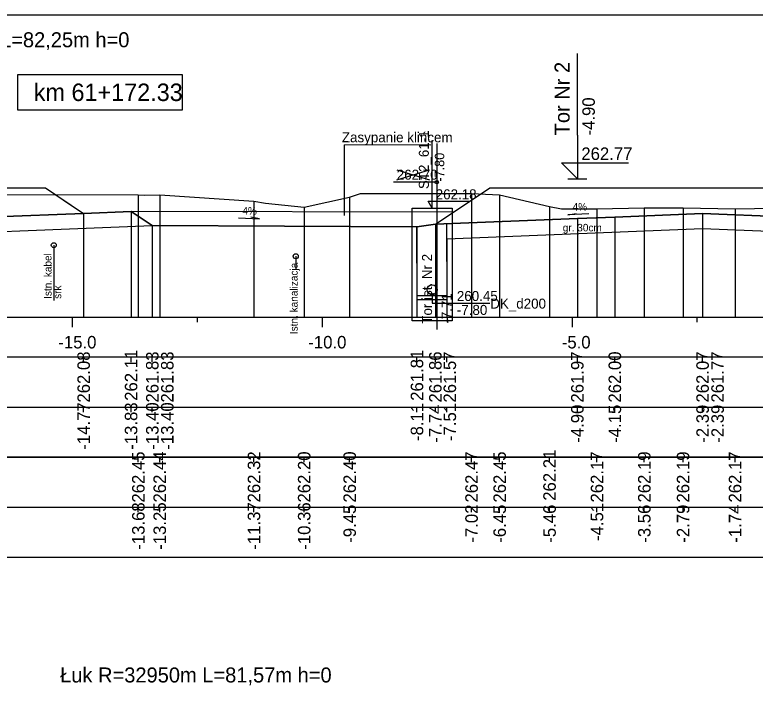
# Model space of a CAD drawing. Extents: x 6516023 to 6560129, y 5513077 to 5529206.
# Drawn here: x 6519221.76 to 6519236.57, y 5514566.18 to 5514580.16 of the extents above; entities that cross this region are included whole.
import ezdxf

# ---------------------------------------------------------------- set-up
doc = ezdxf.new("R2010")
doc.units = 0
for name, color, linetype in [('IR_default', 7, 'Continuous'), ('TOR_PRZEK_P-kable', 7, 'Continuous'), ('TOR_PRZEK_P-komponent', 7, 'Continuous'), ('TOR_PRZEK_P-odwodnienie', 7, 'Continuous'), ('TOR_PRZEK_P-opisy', 7, 'Continuous'), ('TOR_PRZEK_P-tabelka istniejace', 7, 'Continuous'), ('TOR_PRZEK_P-tabelka projektowane', 7, 'Continuous'), ('TOR_PRZEK_P-teren istniejacy', 7, 'Continuous'), ('TOR_PRZEK_P-tory istniejace', 7, 'Continuous'), ('TOR_PRZEK_P-tory projektowane', 7, 'Continuous'), ('TOR_PRZEK_P-uklad odniesienia', 7, 'Continuous'), ('TOR_PRZEK_P-warstwa ochronna I', 7, 'Continuous'), ('TOR_PRZEK_P-warstwa ochronna II', 7, 'Continuous'), ('TOR_RAMKI-ramka+tabelka 1', 7, 'Continuous')]:
    doc.layers.add(name, color=color, linetype=linetype)

msp = doc.modelspace()

# ---------------------------------------------------------------- linework, layer by layer
at = {"layer": 'IR_default'}
msp.add_lwpolyline([(6519211.713, 5514576.396), (6519212.661, 5514575.764), (6519212.732, 5514575.767), (6519213.381, 5514576.199), (6519214.121, 5514576.693), (6519215.756, 5514576.693), (6519217.621, 5514576.693), (6519218.206, 5514576.693), (6519218.874, 5514576.693), (6519220.509, 5514576.693), (6519222.374, 5514576.693), (6519222.731, 5514576.455), (6519223.138, 5514576.183), (6519224.087, 5514576.221), (6519224.511, 5514575.938), (6519229.805, 5514575.916), (6519230.173, 5514575.966), (6519230.754, 5514576.353), (6519231.263, 5514576.692), (6519233.129, 5514576.692), (6519234.763, 5514576.692), (6519235.417, 5514576.692), (6519236.163, 5514576.692), (6519237.798, 5514576.692)], dxfattribs=at)
at = {"layer": 'TOR_PRZEK_P-kable'}
for p, q in [((6519222.541, 5514575.547), (6519222.541, 5514574.437)), ((6519227.381, 5514575.325), (6519227.381, 5514575.055))]:
    msp.add_line(p, q, dxfattribs=at)
for centre in [(6519222.541, 5514575.547), (6519227.381, 5514575.325)]:
    msp.add_circle(centre, 0.05, dxfattribs=at)
at = {"layer": 'TOR_PRZEK_P-komponent'}
msp.add_line((6519230.535, 5514576.207), (6519224.087, 5514576.221), dxfattribs=at)
for points in [[(6519218.874, 5514576.693), (6519222.374, 5514576.693), (6519223.138, 5514576.183), (6519224.087, 5514576.221), (6519224.511, 5514575.938), (6519229.805, 5514575.916), (6519230.173, 5514575.966), (6519231.263, 5514576.692), (6519234.763, 5514576.692), (6519236.163, 5514576.692), (6519239.663, 5514576.692)], [(6519237.163, 5514576.114), (6519235.518, 5514576.179), (6519233.763, 5514576.109), (6519233.013, 5514576.079), (6519230.173, 5514575.966), (6519229.805, 5514575.916), (6519224.511, 5514575.938), (6519224.087, 5514576.221), (6519223.138, 5514576.183), (6519221.374, 5514576.113)]]:
    msp.add_lwpolyline(points, dxfattribs=at)
at = {"layer": 'TOR_PRZEK_P-odwodnienie'}
for p, q in [((6519230.11, 5514576.29), (6519230.11, 5514577.64)), ((6519230.027, 5514576.428), (6519230.866, 5514576.428)), ((6519230.11, 5514576.29), (6519230.027, 5514576.428)), ((6519230.41, 5514574.457), (6519230.405, 5514575.975)), ((6519229.81, 5514574.455), (6519229.805, 5514575.916)), ((6519230.41, 5514574.536), (6519229.81, 5514574.536)), ((6519230.41, 5514574.456), (6519229.81, 5514574.456))]:
    msp.add_line(p, q, dxfattribs=at)
for points in [[(6519229.71, 5514574.706), (6519229.71, 5514576.29), (6519230.51, 5514576.29), (6519230.51, 5514574.036), (6519229.71, 5514574.036), (6519229.71, 5514574.706)], [(6519230.11, 5514574.556), (6519230.11, 5514574.39), (6519231.26, 5514574.39)]]:
    msp.add_lwpolyline(points, dxfattribs=at)
for centre, radius in [((6519230.11, 5514574.656), 0.1), ((6519230.11, 5514574.556), 0.03)]:
    msp.add_circle(centre, radius, dxfattribs=at)
at = {"layer": 'TOR_PRZEK_P-opisy'}
for p, q in [((6519228.354, 5514576.41), (6519228.355, 5514577.557)), ((6519228.354, 5514576.141), (6519228.354, 5514577.557))]:
    msp.add_line(p, q, dxfattribs=at)
for points in [[(6519230.086, 5514577.546), (6519228.354, 5514577.557)], [(6519226.235, 5514576.095), (6519226.653, 5514576.076), (6519226.485, 5514576.105)], [(6519233.241, 5514576.175), (6519232.823, 5514576.156), (6519232.991, 5514576.184)]]:
    msp.add_lwpolyline(points, dxfattribs=at)
at = {"layer": 'TOR_PRZEK_P-tabelka istniejace'}
for p, q in [((6519224.232, 5514571.206), (6519224.232, 5514571.306)), ((6519224.66, 5514571.206), (6519224.66, 5514571.306)), ((6519226.545, 5514571.206), (6519226.545, 5514571.306)), ((6519227.549, 5514571.206), (6519227.549, 5514571.306)), ((6519228.459, 5514571.206), (6519228.459, 5514571.306)), ((6519230.897, 5514571.206), (6519230.897, 5514571.306)), ((6519231.459, 5514571.206), (6519231.459, 5514571.306)), ((6519232.457, 5514571.206), (6519232.457, 5514571.306)), ((6519233.406, 5514571.206), (6519233.406, 5514571.306)), ((6519234.352, 5514571.206), (6519234.352, 5514571.306)), ((6519235.128, 5514571.206), (6519235.128, 5514571.306)), ((6519236.168, 5514571.206), (6519236.168, 5514571.306)), ((6519186.663, 5514570.306), (6519280.463, 5514570.306)), ((6519224.232, 5514570.206), (6519224.232, 5514570.306)), ((6519224.66, 5514570.206), (6519224.66, 5514570.306)), ((6519226.545, 5514570.206), (6519226.545, 5514570.306)), ((6519227.549, 5514570.206), (6519227.549, 5514570.306)), ((6519228.459, 5514570.206), (6519228.459, 5514570.306)), ((6519230.897, 5514570.206), (6519230.897, 5514570.306)), ((6519231.459, 5514570.206), (6519231.459, 5514570.306)), ((6519232.457, 5514570.206), (6519232.457, 5514570.306)), ((6519233.406, 5514570.206), (6519233.406, 5514570.306)), ((6519234.352, 5514570.206), (6519234.352, 5514570.306)), ((6519235.128, 5514570.206), (6519235.128, 5514570.306)), ((6519236.168, 5514570.206), (6519236.168, 5514570.306))]:
    msp.add_line(p, q, dxfattribs=at)
for points in [[(6519224.232, 5514576.554), (6519224.232, 5514574.306), (6519224.232, 5514574.176), (6519224.232, 5514574.106)], [(6519224.66, 5514576.551), (6519224.66, 5514574.306), (6519224.66, 5514574.176), (6519224.66, 5514574.106)], [(6519230.897, 5514576.578), (6519230.897, 5514574.306), (6519230.897, 5514574.176), (6519230.897, 5514574.106)], [(6519231.459, 5514576.554), (6519231.459, 5514574.306), (6519231.459, 5514574.176), (6519231.459, 5514574.106)], [(6519226.545, 5514576.429), (6519226.545, 5514574.306), (6519226.545, 5514574.176), (6519226.545, 5514574.106)], [(6519228.459, 5514576.51), (6519228.459, 5514574.306), (6519228.459, 5514574.176), (6519228.459, 5514574.106)], [(6519227.549, 5514576.307), (6519227.549, 5514574.306), (6519227.549, 5514574.176), (6519227.549, 5514574.106)], [(6519232.457, 5514576.32), (6519232.457, 5514574.306), (6519232.457, 5514574.176), (6519232.457, 5514574.106)], [(6519233.406, 5514576.274), (6519233.406, 5514574.306), (6519233.406, 5514574.176), (6519233.406, 5514574.106)], [(6519234.352, 5514576.294), (6519234.352, 5514574.306), (6519234.352, 5514574.176), (6519234.352, 5514574.106)], [(6519235.128, 5514576.294), (6519235.128, 5514574.306), (6519235.128, 5514574.176), (6519235.128, 5514574.106)], [(6519236.168, 5514576.277), (6519236.168, 5514574.306), (6519236.168, 5514574.176), (6519236.168, 5514574.106)]]:
    msp.add_lwpolyline(points, dxfattribs=at)
msp.add_lwpolyline([(6519186.663, 5514571.306), (6519186.663, 5514569.306), (6519280.463, 5514569.306), (6519280.463, 5514571.306)], close=True, dxfattribs=at)
at = {"layer": 'TOR_PRZEK_P-tabelka projektowane'}
for p, q in [((6519223.138, 5514573.206), (6519223.138, 5514573.306)), ((6519224.087, 5514573.206), (6519224.087, 5514573.306)), ((6519224.511, 5514573.206), (6519224.511, 5514573.306)), ((6519224.511, 5514573.206), (6519224.511, 5514573.306)), ((6519229.805, 5514573.206), (6519229.805, 5514573.306)), ((6519230.173, 5514573.206), (6519230.173, 5514573.306)), ((6519230.406, 5514573.206), (6519230.406, 5514573.306)), ((6519233.013, 5514573.206), (6519233.013, 5514573.306)), ((6519233.763, 5514573.206), (6519233.763, 5514573.306)), ((6519235.518, 5514573.206), (6519235.518, 5514573.306)), ((6519235.518, 5514573.206), (6519235.518, 5514573.306)), ((6519186.663, 5514572.306), (6519280.463, 5514572.306)), ((6519223.138, 5514572.206), (6519223.138, 5514572.306)), ((6519224.087, 5514572.206), (6519224.087, 5514572.306)), ((6519224.511, 5514572.206), (6519224.511, 5514572.306)), ((6519224.511, 5514572.206), (6519224.511, 5514572.306)), ((6519229.805, 5514572.206), (6519229.805, 5514572.306)), ((6519230.173, 5514572.206), (6519230.173, 5514572.306)), ((6519230.406, 5514572.206), (6519230.406, 5514572.306)), ((6519233.013, 5514572.206), (6519233.013, 5514572.306)), ((6519233.763, 5514572.206), (6519233.763, 5514572.306)), ((6519235.518, 5514572.206), (6519235.518, 5514572.306)), ((6519235.518, 5514572.206), (6519235.518, 5514572.306))]:
    msp.add_line(p, q, dxfattribs=at)
for points in [[(6519223.138, 5514576.183), (6519223.138, 5514574.306), (6519223.138, 5514574.176), (6519223.138, 5514574.106)], [(6519224.087, 5514576.221), (6519224.087, 5514574.306), (6519224.087, 5514574.176), (6519224.087, 5514574.106)], [(6519233.013, 5514576.079), (6519233.013, 5514574.306), (6519233.013, 5514574.176), (6519233.013, 5514574.106)], [(6519233.763, 5514576.109), (6519233.763, 5514574.306), (6519233.763, 5514574.176), (6519233.763, 5514574.106)], [(6519235.518, 5514576.179), (6519235.518, 5514574.306), (6519235.518, 5514574.176), (6519235.518, 5514574.106)], [(6519224.511, 5514575.938), (6519224.511, 5514574.306), (6519224.511, 5514574.176), (6519224.511, 5514574.106)], [(6519224.511, 5514575.938), (6519224.511, 5514574.306), (6519224.511, 5514574.176), (6519224.511, 5514574.106)], [(6519230.173, 5514575.966), (6519230.173, 5514574.306), (6519230.173, 5514574.176), (6519230.173, 5514574.106)], [(6519229.805, 5514575.916), (6519229.805, 5514574.306), (6519229.805, 5514574.176), (6519229.805, 5514574.106)], [(6519235.518, 5514575.879), (6519235.518, 5514574.306), (6519235.518, 5514574.176), (6519235.518, 5514574.106)], [(6519230.406, 5514575.675), (6519230.406, 5514574.306), (6519230.406, 5514574.176), (6519230.406, 5514574.106)]]:
    msp.add_lwpolyline(points, dxfattribs=at)
msp.add_lwpolyline([(6519186.663, 5514573.306), (6519186.663, 5514571.306), (6519280.463, 5514571.306), (6519280.463, 5514573.306)], close=True, dxfattribs=at)
at = {"layer": 'TOR_PRZEK_P-teren istniejacy'}
msp.add_lwpolyline([(6519221.355, 5514576.559), (6519224.232, 5514576.554), (6519224.352, 5514576.548), (6519224.66, 5514576.551), (6519226.545, 5514576.429), (6519226.775, 5514576.389), (6519227.549, 5514576.307), (6519228.459, 5514576.51), (6519228.676, 5514576.583), (6519230.897, 5514576.578), (6519231.459, 5514576.554), (6519232.457, 5514576.32), (6519232.695, 5514576.275), (6519233.406, 5514576.274), (6519234.352, 5514576.294), (6519235.128, 5514576.294), (6519236.168, 5514576.277), (6519236.942, 5514576.285)], dxfattribs=at)
at = {"layer": 'TOR_PRZEK_P-tory istniejace'}
for p, q in [((6519230.201, 5514577.582), (6519230.201, 5514573.862)), ((6519229.401, 5514576.854), (6519230.053, 5514577.057)), ((6519229.401, 5514577.057), (6519230.053, 5514576.854)), ((6519230.201, 5514576.807), (6519229.335, 5514576.807))]:
    msp.add_line(p, q, dxfattribs=at)
msp.add_circle((6519230.201, 5514576.807), 0.035, dxfattribs=at)
at = {"layer": 'TOR_PRZEK_P-tory projektowane'}
for p, q in [((6519233.013, 5514577.75), (6519233.013, 5514579.382)), ((6519233.013, 5514577.75), (6519233.013, 5514576.872)), ((6519233.013, 5514576.872), (6519232.694, 5514577.192)), ((6519232.694, 5514577.192), (6519234.038, 5514577.192)), ((6519232.821, 5514576.872), (6519233.205, 5514576.872))]:
    msp.add_line(p, q, dxfattribs=at)
at = {"layer": 'TOR_PRZEK_P-uklad odniesienia'}
for p, q in [((6519190.463, 5514574.106), (6519280.463, 5514574.106)), ((6519222.913, 5514573.906), (6519222.913, 5514574.106)), ((6519225.413, 5514574.006), (6519225.413, 5514574.106)), ((6519227.913, 5514573.906), (6519227.913, 5514574.106)), ((6519230.413, 5514574.006), (6519230.413, 5514574.106)), ((6519232.913, 5514573.906), (6519232.913, 5514574.106)), ((6519235.413, 5514574.006), (6519235.413, 5514574.106))]:
    msp.add_line(p, q, dxfattribs=at)
msp.add_lwpolyline([(6519225.113, 5514578.956), (6519221.813, 5514578.956), (6519221.813, 5514578.256), (6519225.113, 5514578.256)], close=True, dxfattribs=at)
at = {"layer": 'TOR_PRZEK_P-warstwa ochronna I'}
for points in [[(6519213.262, 5514575.488), (6519224.511, 5514575.938)], [(6519230.406, 5514575.675), (6519235.518, 5514575.879), (6519240.511, 5514575.68)]]:
    msp.add_lwpolyline(points, dxfattribs=at)
at = {"layer": 'TOR_PRZEK_P-warstwa ochronna II'}
msp.add_lwpolyline([(6519211.713, 5514576.396), (6519212.661, 5514575.764), (6519215.871, 5514575.892), (6519220.624, 5514576.083), (6519221.374, 5514576.113), (6519223.138, 5514576.183), (6519224.087, 5514576.221), (6519224.511, 5514575.938), (6519229.805, 5514575.916), (6519230.173, 5514575.966), (6519233.013, 5514576.079), (6519233.763, 5514576.109), (6519235.518, 5514576.179), (6519237.163, 5514576.114), (6519237.913, 5514576.084), (6519240.746, 5514575.97), (6519247.707, 5514575.696), (6519248.306, 5514575.782), (6519258.772, 5514576.201), (6519260.984, 5514576.112), (6519261.734, 5514576.082), (6519266.548, 5514575.89), (6519270.398, 5514575.736), (6519270.887, 5514575.41)], dxfattribs=at)
at = {"layer": 'TOR_RAMKI-ramka+tabelka 1'}
msp.add_lwpolyline([(6519087.013, 5514580.156), (6519334.513, 5514580.156), (6519334.513, 5514551.656), (6519087.013, 5514551.656)], close=True, dxfattribs=at)

# ---------------------------------------------------------------- texts
at = {"layer": 'TOR_PRZEK_P-kable'}
for s, height, p in [('Istn. kabel', 0.14999, (6519222.496, 5514574.473)), ('Istn. kanalizacja', 0.14999, (6519227.419, 5514573.768)), ('srk', 0.15, (6519222.69, 5514574.473))]:
    msp.add_text(s, height=height, rotation=90.0511, dxfattribs=at).set_placement(p)
at = {"layer": 'TOR_PRZEK_P-odwodnienie'}
for s, height, rotation, p in [('ST2_61-1', 0.2, 90, (6519230.043, 5514576.669)), ('-7.80', 0.19, 90, (6519230.352, 5514576.817)), ('260.45', 0.2, 360, (6519230.603, 5514574.43)), ('DK_d200', 0.2, 360, (6519231.271, 5514574.278)), ('-7.80', 0.2, 360, (6519230.603, 5514574.152))]:
    msp.add_text(s, height=height, rotation=rotation, dxfattribs=at).set_placement(p)
msp.add_text('262.18', height=0.2, dxfattribs=at).set_placement((6519230.18, 5514576.465))
at = {"layer": 'TOR_PRZEK_P-opisy'}
for s, height, rotation, p in [('Zasypanie klińcem', 0.2, 359.9489, (6519228.303, 5514577.606)), ('4%', 0.15, 0.1515, (6519232.918, 5514576.24)), ('4%', 0.15, 359.8485, (6519226.314, 5514576.161))]:
    msp.add_text(s, height=height, rotation=rotation, dxfattribs=at).set_placement(p)
at = {"layer": 'TOR_PRZEK_P-tabelka istniejace'}
for s, p in [('262.45', (6519224.357, 5514570.397)), ('262.44', (6519224.785, 5514570.399)), ('262.32', (6519226.67, 5514570.4)), ('262.20', (6519227.674, 5514570.398)), ('262.40', (6519228.584, 5514570.398)), ('262.47', (6519231.022, 5514570.398)), ('262.45', (6519231.584, 5514570.397)), ('262.21', (6519232.582, 5514570.433)), ('262.17', (6519233.531, 5514570.398)), ('262.19', (6519234.477, 5514570.398)), ('262.19', (6519235.253, 5514570.398)), ('262.17', (6519236.293, 5514570.398)), ('-13.68', (6519224.357, 5514569.454)), ('-13.25', (6519224.785, 5514569.453)), ('-11.37', (6519226.67, 5514569.455)), ('-10.36', (6519227.674, 5514569.454)), ('-9.45', (6519228.584, 5514569.593)), ('-7.02', (6519231.022, 5514569.596)), ('-6.45', (6519231.584, 5514569.593)), ('-5.46', (6519232.582, 5514569.594)), ('-4.51', (6519233.531, 5514569.629)), ('-3.56', (6519234.477, 5514569.594)), ('-2.79', (6519235.253, 5514569.594)), ('-1.74', (6519236.293, 5514569.595))]:
    msp.add_text(s, height=0.25, rotation=90, dxfattribs=at).set_placement(p)
at = {"layer": 'TOR_PRZEK_P-tabelka projektowane'}
for s, p in [('262.11', (6519224.212, 5514572.433)), ('261.81', (6519229.93, 5514572.433)), ('262.00', (6519233.888, 5514572.398)), ('262.08', (6519223.263, 5514572.398)), ('261.83', (6519224.636, 5514572.398)), ('261.83', (6519224.936, 5514572.398)), ('261.86', (6519230.298, 5514572.398)), ('261.57', (6519230.587, 5514572.398)), ('261.97', (6519233.138, 5514572.398)), ('262.07', (6519235.643, 5514572.398)), ('261.77', (6519235.943, 5514572.398)), ('-14.77', (6519223.263, 5514571.455)), ('-13.83', (6519224.212, 5514571.454)), ('-13.40', (6519224.636, 5514571.455)), ('-13.40', (6519224.936, 5514571.455)), ('-8.11', (6519229.93, 5514571.629)), ('-7.51', (6519230.587, 5514571.629)), ('-7.74', (6519230.298, 5514571.595)), ('-4.90', (6519233.138, 5514571.594)), ('-4.15', (6519233.888, 5514571.593)), ('-2.39', (6519235.643, 5514571.594)), ('-2.39', (6519235.943, 5514571.594))]:
    msp.add_text(s, height=0.25, rotation=90, dxfattribs=at).set_placement(p)
at = {"layer": 'TOR_PRZEK_P-tory istniejace'}
msp.add_text('262.70', height=0.2, dxfattribs=at).set_placement((6519229.401, 5514576.857))
for s, rotation, p in [('Tor ist. Nr 2', 90.0511, (6519230.107, 5514573.976)), ('-7.71', 90, (6519230.501, 5514573.977))]:
    msp.add_text(s, height=0.2, rotation=rotation, dxfattribs=at).set_placement(p)
at = {"layer": 'TOR_PRZEK_P-tory projektowane'}
for s, height, rotation, p in [('Łuk R=1720m L=82,25m h=0', 0.3, 360, (6519218.846, 5514579.507)), ('Tor Nr 2', 0.3, 90, (6519232.858, 5514577.744)), ('-4.90', 0.25, 90, (6519233.363, 5514577.742)), ('Łuk R=32950m L=81,57m h=0', 0.3, 360, (6519222.668, 5514566.798))]:
    msp.add_text(s, height=height, rotation=rotation, dxfattribs=at).set_placement(p)
msp.add_text('262.77', height=0.25, dxfattribs=at).set_placement((6519233.093, 5514577.252))
at = {"layer": 'TOR_PRZEK_P-uklad odniesienia'}
for s, height, p in [('km 61+172.33', 0.35, (6519222.141, 5514578.431)), ('-15.0', 0.25, (6519222.632, 5514573.481)), ('-10.0', 0.25, (6519227.632, 5514573.481)), ('-5.0', 0.25, (6519232.702, 5514573.481))]:
    msp.add_text(s, height=height, dxfattribs=at).set_placement(p)
at = {"layer": 'TOR_PRZEK_P-warstwa ochronna I'}
msp.add_text('gr. 30cm', height=0.15, dxfattribs=at).set_placement((6519232.722, 5514575.823))

doc.saveas('drawing.dxf')
